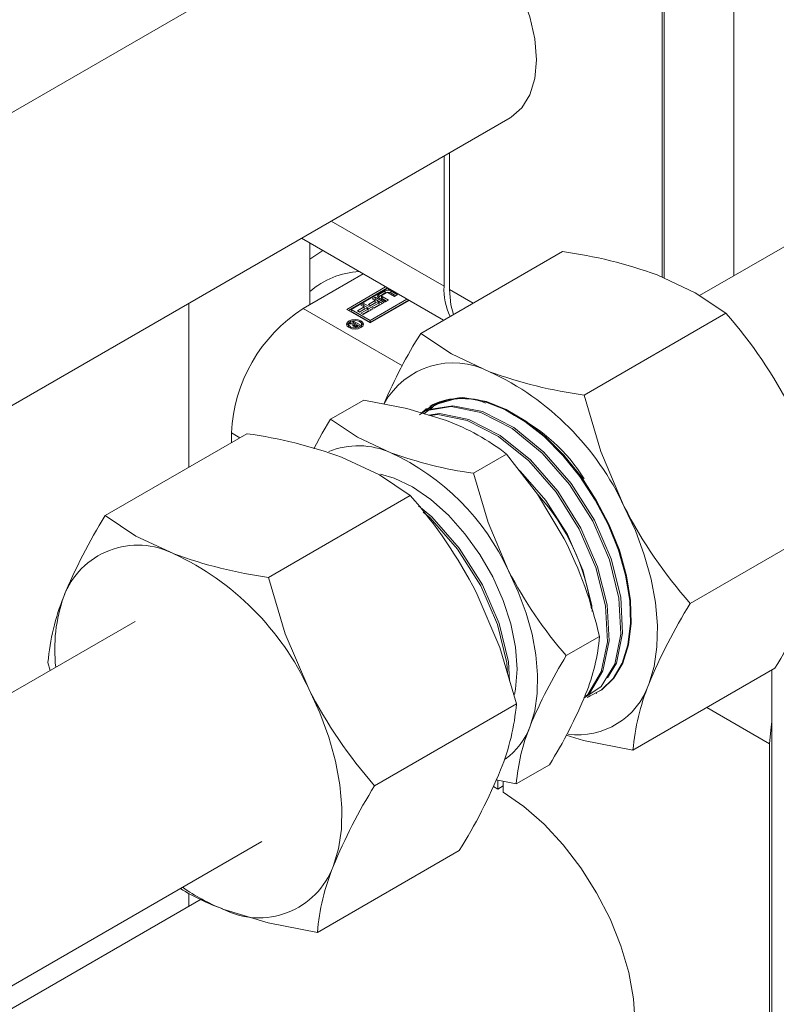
# Model space of a CAD drawing. Header units: millimetres. Extents: x 450 to 25135, y 150 to 17673.
# Tile 358 of 463: x 20342 to 20401, y 11053 to 11131. Entities that reach past the tile are written whole.
import ezdxf

# ---------------------------------------------------------------- set-up
doc = ezdxf.new("R2010")
doc.units = ezdxf.units.MM
doc.linetypes.add('SLD-Centrada-doble', pattern=[12.7, 6.35, -1.27, 1.27, -1.27, 1.27, -1.27])
doc.linetypes.add('SLD-Continua', pattern=[0])
doc.layers.add('COTAS', color=1, linetype='SLD-Continua')

msp = doc.modelspace()

# ---------------------------------------------------------------- linework, layer by layer
at = {"color": 7, "linetype": 'SLD-Continua', "lineweight": 18, "ltscale": 30}
for p, q in [((20370.338, 11140.262), (20221.315, 11054.254)), ((20231.312, 11036.932), (20380.335, 11122.94)), ((20409.936, 11117.408), (20395.26, 11108.938)), ((20350.769, 11083.261), (20221.315, 11008.547)), ((20231.312, 10991.225), (20360.767, 11065.939)), ((20355.984, 11061.397), (20218.816, 10982.232))]:
    msp.add_line(p, q, dxfattribs=at)
at = {"layer": 'COTAS', "linetype": 'SLD-Continua', "lineweight": 18, "ltscale": 30}
for p, q in [((20392.484, 11150.491), (20392.484, 11110.299)), ((20392.307, 11110.381), (20392.307, 11143.856)), ((20397.964, 11110.499), (20397.964, 11140.591)), ((20375.124, 11109.674), (20375.124, 11119.933)), ((20375.549, 11120.178), (20375.549, 11109.429)), ((20363.892, 11113.45), (20375.082, 11106.991)), ((20364.553, 11113.068), (20364.553, 11108.218)), ((20365.574, 11112.479), (20364.553, 11111.813)), ((20373.291, 11105.957), (20384.471, 11112.41)), ((20368.755, 11110.643), (20364.023, 11107.912)), ((20367.452, 11107.85), (20370.523, 11109.623)), ((20370.665, 11109.541), (20367.594, 11107.769)), ((20370.698, 11109.522), (20367.802, 11107.85)), ((20369.974, 11109.016), (20370.481, 11109.309)), ((20369.974, 11108.853), (20370.481, 11109.145)), ((20370.209, 11108.92), (20370.209, 11108.756)), ((20370.576, 11109.156), (20370.239, 11108.962)), ((20370.239, 11108.878), (20370.741, 11108.588)), ((20370.718, 11109.419), (20370.797, 11109.465)), ((20370.944, 11109.38), (20370.718, 11109.419)), ((20371.222, 11108.866), (20370.721, 11109.156)), ((20370.933, 11109.309), (20371.461, 11109.004)), ((20370.933, 11109.145), (20371.32, 11108.922)), ((20370.935, 11109.381), (20370.938, 11109.383)), ((20371.461, 11109.004), (20371.222, 11108.866)), ((20355.007, 11108.322), (20355.007, 11095.405)), ((20368.58, 11108.186), (20368.817, 11108.322)), ((20368.83, 11108.042), (20368.58, 11108.186)), ((20368.722, 11108.104), (20368.817, 11108.159)), ((20368.817, 11108.322), (20369.549, 11107.9)), ((20368.817, 11108.159), (20368.817, 11108.322)), ((20368.817, 11108.159), (20369.407, 11107.818)), ((20369.164, 11108.234), (20369.7, 11108.544)), ((20369.342, 11108.131), (20369.164, 11108.234)), ((20369.305, 11108.153), (20369.7, 11108.38)), ((20369.309, 11106.981), (20372.204, 11108.652)), ((20369.309, 11106.818), (20372.346, 11108.571)), ((20372.38, 11108.551), (20369.309, 11106.779)), ((20369.878, 11108.441), (20369.342, 11108.131)), ((20369.44, 11108.044), (20370.003, 11108.369)), ((20369.45, 11108.688), (20369.687, 11108.824)), ((20369.7, 11108.544), (20369.45, 11108.688)), ((20369.581, 11107.962), (20370.003, 11108.205)), ((20369.592, 11108.606), (20369.687, 11108.661)), ((20370.419, 11108.402), (20369.619, 11107.94)), ((20369.687, 11108.824), (20370.419, 11108.402)), ((20369.687, 11108.661), (20369.687, 11108.824)), ((20369.687, 11108.661), (20370.277, 11108.321)), ((20369.7, 11108.38), (20369.7, 11108.544)), ((20370.003, 11108.369), (20369.878, 11108.441)), ((20370.502, 11108.45), (20369.974, 11108.755)), ((20370.003, 11108.205), (20370.003, 11108.369)), ((20370.239, 11108.715), (20370.599, 11108.507)), ((20370.741, 11108.588), (20370.502, 11108.45)), ((20369.309, 11106.779), (20367.452, 11107.85)), ((20367.802, 11107.85), (20369.309, 11106.981)), ((20367.802, 11107.687), (20367.802, 11107.85)), ((20367.802, 11107.687), (20369.309, 11106.818)), ((20368.294, 11107.732), (20368.83, 11108.042)), ((20368.472, 11107.629), (20368.294, 11107.732)), ((20368.435, 11107.651), (20368.83, 11107.878)), ((20369.008, 11107.939), (20368.472, 11107.629)), ((20368.57, 11107.541), (20369.133, 11107.866)), ((20368.749, 11107.438), (20368.57, 11107.541)), ((20368.711, 11107.46), (20369.133, 11107.703)), ((20369.549, 11107.9), (20368.749, 11107.438)), ((20368.83, 11107.878), (20368.83, 11108.042)), ((20369.133, 11107.866), (20369.008, 11107.939)), ((20369.133, 11107.703), (20369.133, 11107.866)), ((20369.619, 11107.94), (20369.44, 11108.044)), ((20386.164, 11101.096), (20397.344, 11107.549)), ((20367.598, 11106.683), (20367.598, 11106.52)), ((20367.653, 11106.719), (20367.769, 11106.786)), ((20367.974, 11106.679), (20367.653, 11106.719)), ((20367.769, 11106.786), (20368.137, 11106.727)), ((20367.769, 11106.705), (20367.769, 11106.786)), ((20367.901, 11106.863), (20368.001, 11106.92)), ((20368.137, 11106.727), (20367.901, 11106.863)), ((20367.974, 11106.545), (20367.974, 11106.679)), ((20367.974, 11106.59), (20368.069, 11106.574)), ((20368.001, 11106.92), (20368.507, 11106.627)), ((20368.001, 11106.805), (20368.001, 11106.92)), ((20368.069, 11106.626), (20368.069, 11106.495)), ((20368.097, 11106.489), (20368.097, 11106.586)), ((20368.137, 11106.7), (20368.137, 11106.727)), ((20368.16, 11106.713), (20368.137, 11106.7)), ((20368.325, 11106.618), (20368.16, 11106.713)), ((20368.204, 11106.486), (20368.204, 11106.563)), ((20368.262, 11106.583), (20368.275, 11106.589)), ((20368.275, 11106.589), (20368.289, 11106.597)), ((20368.275, 11106.502), (20368.275, 11106.589)), ((20368.289, 11106.597), (20368.325, 11106.618)), ((20368.289, 11106.507), (20368.289, 11106.597)), ((20368.325, 11106.523), (20368.325, 11106.618)), ((20368.325, 11106.569), (20368.366, 11106.546)), ((20368.507, 11106.627), (20368.341, 11106.531)), ((20368.623, 11106.52), (20368.623, 11106.683)), ((20369.309, 11106.981), (20369.309, 11106.818)), ((20367.598, 11106.52), (20367.627, 11106.422)), ((20368.594, 11106.422), (20368.623, 11106.52)), ((20366.181, 11099.198), (20368.796, 11100.708)), ((20373.346, 11099.688), (20373.734, 11100.047)), ((20373.528, 11099.632), (20374.239, 11100.16)), ((20374.145, 11100.216), (20374.056, 11100.164)), ((20359.595, 11098.053), (20348.415, 11091.601)), ((20358.366, 11097.343), (20358.366, 11098.114)), ((20377.445, 11094.945), (20380.06, 11096.455)), ((20372.469, 11093.192), (20361.289, 11086.74)), ((20394.527, 11084.679), (20405.707, 11091.131)), ((20384.762, 11080.58), (20387.378, 11082.089)), ((20344.092, 11079.407), (20343.905, 11080.044)), ((20390.017, 11073.122), (20401.197, 11079.574)), ((20400.969, 11079.443), (20400.969, 11031.858)), ((20386.522, 11077.339), (20386.654, 11077.416)), ((20387.119, 11077.59), (20387.177, 11077.624)), ((20380.832, 11076.775), (20369.652, 11070.322)), ((20400.792, 11031.756), (20400.792, 11073.627)), ((20380.816, 11070.467), (20383.432, 11071.977)), ((20379.017, 11070.253), (20379.367, 11070.066)), ((20380.816, 11070.467), (20379.243, 11070.778)), ((20379.367, 11070.066), (20379.367, 11070.753)), ((20379.367, 11070.066), (20379.791, 11070.311)), ((20379.791, 11070.67), (20379.791, 11069.821)), ((20376.321, 11065.218), (20365.141, 11058.765)), ((20355.007, 11061.87), (20355.007, 11060.834))]:
    msp.add_line(p, q, dxfattribs=at)
at = {"layer": 'COTAS', "linetype": 'SLD-Centrada-doble', "lineweight": 18, "ltscale": 30}
for p, q in [((20366.237, 11114.803), (20375.124, 11109.674)), ((20369.974, 11108.853), (20369.974, 11109.016)), ((20370.239, 11108.715), (20370.239, 11108.878)), ((20370.481, 11109.145), (20370.481, 11109.309)), ((20370.933, 11109.145), (20370.933, 11109.309)), ((20377.428, 11108.345), (20375.549, 11109.429)), ((20364.023, 11107.912), (20371.842, 11103.399)), ((20368.105, 11106.488), (20368.105, 11106.581)), ((20368.134, 11106.484), (20368.134, 11106.568)), ((20368.262, 11106.498), (20368.262, 11106.583)), ((20368.579, 11106.803), (20368.579, 11106.954)), ((20367.748, 11106.363), (20367.748, 11106.474)), ((20358.366, 11098.114), (20359.033, 11097.728)), ((20400.792, 11073.627), (20395.842, 11076.484))]:
    msp.add_line(p, q, dxfattribs=at)
at = {"layer": 'COTAS', "linetype": 'SLD-Continua', "lineweight": 18, "ltscale": 30, "flags": 128}
for points in [[(20375.549, 11139.641), (20376.897, 11138.665), (20378.189, 11137.427), (20379.374, 11135.974), (20380.411, 11134.36), (20381.26, 11132.643), (20381.889, 11130.888), (20382.277, 11129.159), (20382.407, 11127.52), (20382.277, 11126.032), (20381.889, 11124.751), (20381.26, 11123.722), (20380.411, 11122.985), (20380.335, 11122.94)], [(20397.344, 11107.549), (20394.924, 11109.163), (20391.918, 11110.563)], [(20369.974, 11108.853), (20369.934, 11108.825), (20369.913, 11108.804)], [(20375.549, 11109.429), (20375.657, 11108.218), (20375.869, 11107.445)], [(20367.642, 11106.413), (20367.499, 11106.537), (20367.448, 11106.683), (20367.499, 11106.83), (20367.642, 11106.954), (20367.857, 11107.036), (20368.111, 11107.066), (20368.364, 11107.036), (20368.579, 11106.954)], [(20367.464, 11106.602), (20367.499, 11106.666), (20367.627, 11106.781)], [(20368.473, 11106.892), (20368.307, 11106.956), (20368.111, 11106.979), (20367.915, 11106.956), (20367.748, 11106.892), (20367.637, 11106.796), (20367.598, 11106.683), (20367.637, 11106.57), (20367.748, 11106.474)], [(20368.579, 11106.954), (20368.722, 11106.83), (20368.773, 11106.683), (20368.722, 11106.537), (20368.579, 11106.413), (20368.364, 11106.33), (20368.111, 11106.301), (20367.857, 11106.33), (20367.642, 11106.413)], [(20367.748, 11106.474), (20367.915, 11106.41), (20368.111, 11106.388), (20368.307, 11106.41), (20368.473, 11106.474), (20368.584, 11106.57), (20368.623, 11106.683), (20368.584, 11106.796), (20368.473, 11106.892)], [(20368.594, 11106.781), (20368.722, 11106.666), (20368.758, 11106.602)], [(20373.291, 11105.957), (20375.711, 11104.343), (20378.717, 11102.944)], [(20386.164, 11101.096), (20387.479, 11096.652), (20389.335, 11092.304)], [(20368.796, 11100.708), (20372.197, 11100.036), (20375.312, 11099.091)], [(20374.001, 11100.226), (20376.299, 11100.892), (20376.602, 11100.898)], [(20374.001, 11100.226), (20375.552, 11100.791), (20376.905, 11100.848), (20378.404, 11100.564), (20379.922, 11099.962), (20381.502, 11099.024), (20383.013, 11097.831), (20384.497, 11096.346), (20385.831, 11094.696), (20387.051, 11092.831), (20388.057, 11090.91), (20388.876, 11088.876), (20389.441, 11086.9), (20389.767, 11084.925), (20389.827, 11083.118), (20389.622, 11081.426), (20389.17, 11079.991), (20388.459, 11078.772), (20387.546, 11077.871), (20386.408, 11077.262), (20386.408, 11077.262)], [(20376.602, 11100.898), (20378.485, 11100.59), (20380.026, 11099.97), (20381.584, 11099.041), (20383.115, 11097.822), (20384.577, 11096.354), (20385.926, 11094.675), (20387.126, 11092.834), (20388.141, 11090.883), (20388.945, 11088.877), (20389.511, 11086.873), (20389.827, 11084.929), (20389.881, 11083.099), (20389.674, 11081.434), (20389.209, 11079.985), (20388.503, 11078.788), (20387.572, 11077.882), (20387.155, 11077.662)], [(20380.675, 11099.498), (20379.926, 11099.953), (20378.36, 11100.558)], [(20388.013, 11078.824), (20388.71, 11079.989), (20389.193, 11082.348), (20389.049, 11085.178), (20388.295, 11088.194), (20386.978, 11091.234), (20385.148, 11094.138), (20382.991, 11096.612), (20380.621, 11098.538), (20378.15, 11099.798), (20375.829, 11100.266), (20373.768, 11099.935), (20373.181, 11099.54)], [(20373.371, 11099.68), (20373.635, 11099.858), (20375.696, 11100.189), (20378.017, 11099.722), (20380.488, 11098.461), (20382.859, 11096.535), (20385.015, 11094.062), (20386.845, 11091.158), (20388.162, 11088.118), (20388.917, 11085.102), (20389.06, 11082.271), (20388.577, 11079.912), (20387.514, 11078.136), (20386.149, 11077.211)], [(20374.145, 11100.216), (20373.798, 11099.993), (20373.74, 11099.951)], [(20386.343, 11077.435), (20386.585, 11077.6), (20387.649, 11079.376), (20388.132, 11081.735), (20387.989, 11084.566), (20387.234, 11087.582), (20385.917, 11090.622), (20384.087, 11093.526), (20381.931, 11096), (20379.56, 11097.925), (20377.089, 11099.186), (20374.768, 11099.654), (20373.912, 11099.516)], [(20374.031, 11099.48), (20374.636, 11099.577), (20376.956, 11099.11), (20379.427, 11097.849), (20381.798, 11095.923), (20383.955, 11093.45), (20385.785, 11090.546), (20387.101, 11087.505), (20387.856, 11084.49), (20388, 11081.659), (20387.517, 11079.3), (20386.453, 11077.523), (20386.272, 11077.401)], [(20364.871, 11096.872), (20365.529, 11098.093), (20366.181, 11099.198)], [(20366.181, 11099.198), (20368.298, 11097.786), (20370.928, 11096.561)], [(20380.06, 11096.455), (20382.494, 11093.306), (20384.603, 11089.782)], [(20372.469, 11093.192), (20370.048, 11094.806), (20367.042, 11096.206)], [(20377.445, 11094.945), (20378.596, 11091.056), (20380.219, 11087.252)], [(20381.048, 11095.177), (20381.162, 11095.084), (20383.161, 11092.798), (20384.857, 11090.113), (20386.078, 11087.303), (20386.78, 11084.515), (20386.804, 11084.048)], [(20370.11, 11094.874), (20371.205, 11094.551), (20372.642, 11093.861), (20374.079, 11092.881), (20375.47, 11091.641), (20376.775, 11090.179), (20377.954, 11088.539), (20378.97, 11086.771), (20379.793, 11084.928), (20380.398, 11083.067), (20380.766, 11081.244), (20380.887, 11079.515), (20380.757, 11077.932), (20380.676, 11077.522)], [(20380.295, 11078.587), (20380.219, 11080.082), (20379.465, 11083.098), (20378.148, 11086.138), (20376.318, 11089.042), (20374.161, 11091.516), (20373.105, 11092.374)], [(20373.494, 11091.874), (20374.029, 11091.439), (20376.185, 11088.966), (20378.015, 11086.061), (20379.332, 11083.021), (20380.087, 11080.006), (20380.131, 11079.143)], [(20391.261, 11078.317), (20391.68, 11079.715), (20391.91, 11081.27), (20391.948, 11082.957), (20391.792, 11084.747), (20391.445, 11086.609), (20390.913, 11088.51), (20390.206, 11090.42), (20389.335, 11092.304)], [(20348.415, 11091.601), (20350.836, 11089.987), (20353.842, 11088.587)], [(20380.219, 11087.252), (20380.981, 11085.603), (20381.6, 11083.932), (20382.066, 11082.268), (20382.369, 11080.639), (20382.506, 11079.073), (20382.473, 11077.597), (20382.271, 11076.236), (20381.905, 11075.013)], [(20361.289, 11086.74), (20362.604, 11082.295), (20364.46, 11077.948)], [(20380.832, 11076.775), (20379.516, 11081.22), (20377.661, 11085.567)], [(20364.46, 11077.948), (20365.331, 11076.063), (20366.038, 11074.154), (20366.57, 11072.252), (20366.916, 11070.39), (20367.072, 11068.601), (20367.035, 11066.913), (20366.805, 11065.358), (20366.386, 11063.961)], [(20400.792, 11073.627), (20400.901, 11074.965), (20400.969, 11075.35)], [(20390.017, 11073.122), (20386.13, 11073.89), (20384.763, 11074.304)], [(20379.791, 11069.821), (20381.427, 11068.692), (20383.018, 11067.3), (20384.526, 11065.677), (20385.916, 11063.862), (20387.154, 11061.899), (20388.21, 11059.836), (20389.058, 11057.721), (20389.68, 11055.606), (20390.058, 11053.54), (20390.186, 11051.575), (20390.058, 11049.756), (20389.68, 11048.128), (20389.058, 11046.73), (20388.21, 11045.595), (20387.154, 11044.75), (20387.077, 11044.705)], [(20365.141, 11058.765), (20361.255, 11059.533), (20357.694, 11060.612)]]:
    msp.add_lwpolyline(points, dxfattribs=at)
at = {"layer": 'COTAS', "linetype": 'SLD-Continua', "lineweight": 18, "ltscale": 900}
for centre, radius, start, end in [((20379.535, 11076.575), 36.173, 69.98173, 82.1578), ((20368.765, 11104.437), 6.399, 92.95862, 131.16357), ((20380.236, 11109.489), 5.115, 177.92472, 205.36293), ((20370.024, 11108.886), 0.14, 110.77139, 249.22861), ((20370.255, 11108.92), 0.0447, 110.77139, 249.22861), ((20370.707, 11108.872), 0.492, 62.61604, 117.38396), ((20370.707, 11108.708), 0.492, 62.61604, 117.38396), ((20370.648, 11109.016), 0.158, 62.61604, 117.38396), ((20370.26, 11108.762), 0.0515, 185.69899, 245.63456), ((20370.646, 11097.555), 12.293, 122.60229, 177.39771), ((20368.822, 11082.549), 37.928, 27.26412, 41.23494), ((20368.02, 11106.613), 0.0808, 124.81057, 203.52218), ((20368.064, 11106.644), 0.134, 208.34522, 242.27284), ((20368.105, 11106.704), 0.206, 240.00988, 240.65972), ((20368.105, 11106.676), 0.182, 236.14126, 240.04644), ((20368.198, 11106.572), 0.142, 115.52658, 154.45876), ((20368.117, 11106.629), 0.0471, 174.38771, 244.81141), ((20368.177, 11106.707), 0.145, 236.30175, 240.04339), ((20368.194, 11106.737), 0.18, 240.27824, 250.44378), ((20368.178, 11106.694), 0.134, 250.72353, 281.30513), ((20368.15, 11106.815), 0.258, 282.01527, 295.6657), ((20368.142, 11106.888), 0.408, 287.11693, 299.07687), ((20368.152, 11106.775), 0.291, 241.84383, 269.82039), ((20368.163, 11106.831), 0.348, 268.08214, 286.71359), ((20407.896, 11084.296), 40.826, 147.95528, 156.77494), ((20375.854, 11097.418), 6.224, 62.61107, 151.15632), ((20369.501, 11083.128), 21.853, 24.82798, 65.05844), ((20391.1, 11136.931), 36.173, 249.98173, 262.1578), ((20376.592, 11096.379), 4.47, 66.33287, 128.82381), ((20376.563, 11095.363), 5.497, 70.91636, 117.78559), ((20376.358, 11096.364), 4.443, 105.51549, 118.43951), ((20376.552, 11094.483), 6.338, 73.42084, 96.04475), ((20374.292, 11086.976), 14.074, 32.33939, 63.25214), ((20368.95, 11082.043), 18.197, 52.37098, 69.53505), ((20354.66, 11062.218), 36.173, 69.98173, 82.1578), ((20368.361, 11090.769), 6.336, 66.09633, 111.544), ((20362.865, 11079.223), 19.122, 24.82798, 65.05844), ((20381.763, 11126.3), 31.651, 249.98173, 262.15781), ((20343.946, 11068.192), 37.928, 27.26412, 41.23494), ((20370.063, 11081.917), 16.844, 7.96109, 42.23498), ((20423.049, 11109.679), 37.928, 207.26412, 221.23494), ((20385.709, 11068.438), 43.901, 148.15606, 157.49906), ((20353.921, 11074.369), 34.336, 12.99318, 26.67232), ((20350.986, 11083.044), 6.235, 62.74112, 159.39329), ((20344.626, 11068.772), 21.853, 24.82798, 65.05844), ((20366.224, 11122.574), 36.173, 249.98173, 262.1578), ((20409.719, 11102.455), 33.187, 207.26412, 221.23494), ((20365.522, 11101.906), 42.088, 327.95429, 337.70083), ((20361.871, 11078.486), 18.033, 158.0097, 175.04628), ((20357.059, 11081.074), 12.616, 160.72433, 186.45601), ((20431.856, 11061.498), 43.941, 148.16025, 157.49487), ((20371.952, 11083.381), 15.48, 337.84398, 355.21199), ((20418.156, 11059.921), 39.267, 148.2578, 157.39733), ((20398.174, 11095.322), 37.928, 207.26412, 221.23494), ((20385.689, 11080.232), 5.892, 262.32798, 341.03304), ((20407.985, 11071.564), 18.036, 158.01115, 175.04482), ((20352.756, 11091.24), 36.223, 327.87282, 337.78231), ((20363.105, 11078.275), 17.79, 337.89254, 355.16343), ((20376.682, 11076.903), 5.554, 306.13937, 340.11268), ((20396.639, 11069.08), 15.884, 158.06668, 174.98929), ((20340.647, 11087.549), 42.088, 327.95429, 337.70083), ((20406.98, 11047.142), 43.941, 148.16025, 157.49487), ((20360.55, 11066.155), 6.235, 242.74112, 339.39329), ((20383.11, 11057.207), 18.036, 158.01115, 175.04482), ((20363.096, 11074.364), 14.775, 234.5163, 248.55445), ((20363.114, 11076.118), 16.425, 237.71996, 250.73231)]:
    msp.add_arc(centre, radius, start, end, dxfattribs=at)

doc.saveas('drawing.dxf')
